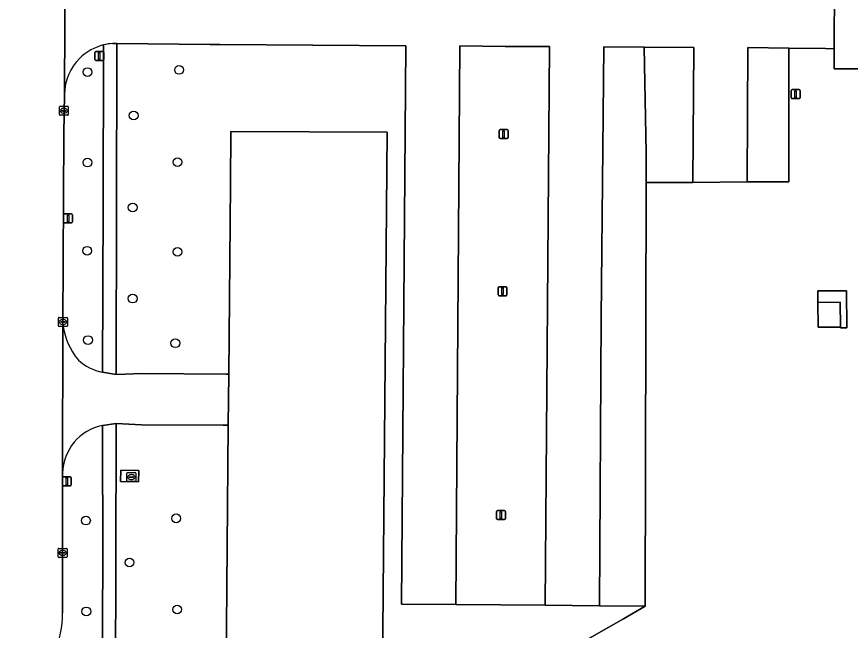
# Model space of a CAD drawing. Extents: x 161477 to 163040, y 383680 to 384871.
# Drawn here: x 162512.5 to 162605.6, y 384194.6 to 384263.1 of the extents above; entities that cross this region are included whole.
import ezdxf

# ---------------------------------------------------------------- set-up
doc = ezdxf.new("R2010")
doc.units = 0
for name, color, linetype in [('IMGEO_Berm_groen', 7, 'Continuous'), ('IMGEO_Boom', 7, 'Continuous'), ('IMGEO_Gemengd_bos', 7, 'Continuous'), ('IMGEO_Groenvoorziening', 7, 'Continuous'), ('IMGEO_Kolk', 7, 'Continuous'), ('IMGEO_Lichtmast', 7, 'Continuous'), ('IMGEO_Pand', 7, 'Continuous'), ('IMGEO_Parkeervlak_onverhard', 7, 'Continuous'), ('IMGEO_Parkeervlak_open', 7, 'Continuous'), ('IMGEO_Rijbaan_lokaal_open', 7, 'Continuous'), ('IMGEO_Rioolput', 7, 'Continuous'), ('IMGEO_Verkeersbordpaal', 7, 'Continuous'), ('IMGEO_Voetpad_gesloten', 7, 'Continuous'), ('IMGEO_Voetpad_open', 7, 'Continuous')]:
    doc.layers.add(name, color=color, linetype=linetype)

msp = doc.modelspace()

# ---------------------------------------------------------------- linework, layer by layer
at = {"layer": 'IMGEO_Berm_groen'}
for points in [[(162522.158, 384242.244), (162522.19, 384259.039), (162522.192, 384259.947)], [(162517.817, 384254.432), (162517.736, 384250), (162517.643, 384228.801)], [(162522.08, 384223.402), (162522.158, 384242.244)], [(162513.972, 384188.66), (162514.172, 384188.406), (162514.524, 384187.958), (162522.029, 384190.584), (162522.09, 384202.029), (162522.067, 384217.462)], [(162517.609, 384212.133), (162517.609, 384212.072), (162517.608, 384211.607), (162517.61, 384203.246), (162517.584, 384196.527)]]:
    msp.add_lwpolyline(points, dxfattribs=at)
for centre, radius, start, end in [((162523.577, 384254.364), 5.752, 103.92926, 134.76584), ((162523.584, 384254.349), 5.768, 134.71552, 179.18034), ((162525.03, 384229.582), 7.428, 186.03807, 220.41053), ((162523.077, 384228.744), 5.434, 227.04052, 259.42357), ((162523.148, 384212.029), 5.54, 101.24906, 178.92229), ((162507.705, 384196.3), 9.882, 309.36196, 1.3152)]:
    msp.add_arc(centre, radius, start, end, dxfattribs=at)
at = {"layer": 'IMGEO_Boom'}
for centre in [(162520.4, 384256.91), (162530.62, 384257.15), (162525.55, 384252.07), (162520.38, 384246.81), (162530.44, 384246.85), (162525.44, 384241.8), (162520.36, 384236.97), (162530.45, 384236.85), (162525.44, 384231.63), (162520.45, 384227), (162530.2, 384226.64), (162530.29, 384207.1), (162520.22, 384206.85), (162525.08, 384202.17), (162520.26, 384196.71), (162530.41, 384196.93)]:
    msp.add_circle(centre, 0.489, dxfattribs=at)
at = {"layer": 'IMGEO_Gemengd_bos'}
msp.add_lwpolyline([(162666.431, 384331.282), (162666.378, 384312.603), (162666.394, 384301.805), (162666.396, 384301.622), (162671.192, 384301.614), (162671.187, 384284.589), (162671.182, 384269.766), (162671.095, 384268.01), (162671.07, 384262.718), (162666.439, 384262.735), (162666.565, 384257.078), (162658.544, 384257.091), (162609.921, 384257.281), (162603.804, 384257.287), (162603.808, 384259.515), (162602.839, 384259.528), (162598.723, 384259.582), (162598.723, 384244.643), (162594.089, 384244.643), (162588.029, 384244.604), (162582.785, 384244.57), (162582.673, 384197.288), (162580.255, 384195.883), (162550.32, 384178.867)], dxfattribs=at)
msp.add_lwpolyline([(162601.984, 384231.209), (162601.958, 384232.491), (162602.358, 384232.491), (162604.47, 384232.493), (162605.17, 384232.494), (162605.227, 384228.358), (162604.497, 384228.352), (162604.496, 384228.452), (162602.005, 384228.447)], close=True, dxfattribs=at)
at = {"layer": 'IMGEO_Groenvoorziening'}
for points in [[(162550.32, 384178.867), (162580.255, 384195.883), (162582.673, 384197.288), (162577.573, 384197.336), (162571.504, 384197.393), (162561.53, 384197.485), (162555.461, 384197.534), (162555.862, 384250.189), (162555.935, 384259.853), (162535.184, 384259.992), (162534.106, 384260.002), (162523.669, 384260.1), (162523.667, 384258.814), (162523.643, 384242.198), (162523.585, 384223.157), (162526.453, 384223.268), (162535.869, 384223.188), (162536.164, 384223.185), (162536.348, 384244.371), (162536.399, 384250.287), (162553.876, 384250.204), (162553.358, 384190.255)], [(162535.881, 384190.406), (162536.115, 384217.507), (162535.542, 384217.509), (162526.432, 384217.54), (162523.593, 384217.697), (162523.575, 384202.119), (162523.511, 384189.524)]]:
    msp.add_lwpolyline(points, dxfattribs=at)
msp.add_lwpolyline([(162524.09, 384211.2), (162524.108, 384212.48), (162526.112, 384212.452), (162526.094, 384211.172)], close=True, dxfattribs=at)
at = {"layer": 'IMGEO_Kolk'}
for p, q in [((162517.247, 384252.164), (162517.247, 384253.016)), ((162517.322, 384253.09), (162518.174, 384253.09)), ((162518.248, 384253.016), (162518.248, 384252.164)), ((162518.174, 384252.09), (162517.322, 384252.09)), ((162517.506, 384252.584), (162517.506, 384252.596)), ((162517.944, 384252.547), (162517.546, 384252.547)), ((162517.549, 384252.633), (162517.947, 384252.633)), ((162517.758, 384252.31), (162517.733, 384252.31)), ((162517.735, 384252.87), (162517.76, 384252.87)), ((162517.99, 384252.596), (162517.99, 384252.584)), ((162517.143, 384228.598), (162517.143, 384229.45)), ((162517.218, 384229.524), (162518.07, 384229.524)), ((162517.402, 384229.018), (162517.402, 384229.03)), ((162517.84, 384228.981), (162517.442, 384228.981)), ((162517.445, 384229.067), (162517.843, 384229.067)), ((162517.631, 384229.304), (162517.656, 384229.304)), ((162517.886, 384229.03), (162517.886, 384229.018)), ((162518.144, 384229.45), (162518.144, 384228.598)), ((162518.07, 384228.524), (162517.218, 384228.524)), ((162517.654, 384228.744), (162517.629, 384228.744)), ((162517.109, 384202.819), (162517.109, 384203.671)), ((162517.184, 384203.745), (162518.036, 384203.745)), ((162518.11, 384203.671), (162518.11, 384202.819)), ((162518.036, 384202.745), (162517.184, 384202.745)), ((162517.368, 384203.239), (162517.368, 384203.251)), ((162517.806, 384203.202), (162517.408, 384203.202)), ((162517.411, 384203.288), (162517.809, 384203.288)), ((162517.62, 384202.965), (162517.595, 384202.965)), ((162517.597, 384203.525), (162517.622, 384203.525)), ((162517.852, 384203.251), (162517.852, 384203.239))]:
    msp.add_line(p, q, dxfattribs=at)
for points in [[(162517.247, 384252.164), (162517.247, 384253.016)], [(162517.322, 384253.09), (162518.174, 384253.09)], [(162518.248, 384253.016), (162518.248, 384252.164)], [(162518.174, 384252.09), (162517.322, 384252.09)], [(162517.143, 384228.598), (162517.143, 384229.45)], [(162517.218, 384229.524), (162518.07, 384229.524)], [(162518.144, 384229.45), (162518.144, 384228.598)], [(162518.07, 384228.524), (162517.218, 384228.524)], [(162517.109, 384202.819), (162517.109, 384203.671)], [(162517.184, 384203.745), (162518.036, 384203.745)], [(162518.11, 384203.671), (162518.11, 384202.819)], [(162518.036, 384202.745), (162517.184, 384202.745)]]:
    msp.add_lwpolyline(points, dxfattribs=at)
for centre, radius, start, end in [((162517.324, 384253.014), 0.0765, 91.55205, 178.44795), ((162517.324, 384253.014), 0.0765, 91.55205, 178.44795), ((162518.172, 384253.014), 0.0765, 1.55205, 88.44795), ((162518.172, 384253.014), 0.0765, 1.55205, 88.44795), ((162517.324, 384252.166), 0.0765, 181.55205, 268.44795), ((162517.324, 384252.166), 0.0765, 181.55205, 268.44795), ((162517.546, 384252.593), 0.0403, 85.87752, 175.75265), ((162517.543, 384252.583), 0.0366, 178.93798, 274.71019), ((162517.947, 384252.59), 0.043, 264.86636, 352.45326), ((162517.951, 384252.595), 0.0386, 1.73085, 96.63898), ((162518.172, 384252.166), 0.0765, 271.55205, 358.44795), ((162518.172, 384252.166), 0.0765, 271.55205, 358.44795), ((162517.22, 384229.448), 0.0765, 91.55205, 178.44795), ((162517.22, 384229.448), 0.0765, 91.55205, 178.44795), ((162517.442, 384229.027), 0.0403, 85.87752, 175.75265), ((162517.439, 384229.017), 0.0366, 178.93798, 274.71019), ((162517.843, 384229.024), 0.043, 264.86636, 352.45326), ((162517.847, 384229.029), 0.0386, 1.73085, 96.63898), ((162518.068, 384229.448), 0.0765, 1.55205, 88.44795), ((162518.068, 384229.448), 0.0765, 1.55205, 88.44795), ((162517.22, 384228.6), 0.0765, 181.55205, 268.44795), ((162517.22, 384228.6), 0.0765, 181.55205, 268.44795), ((162518.068, 384228.6), 0.0765, 271.55205, 358.44795), ((162518.068, 384228.6), 0.0765, 271.55205, 358.44795), ((162517.186, 384203.669), 0.0765, 91.55205, 178.44795), ((162517.186, 384203.669), 0.0765, 91.55205, 178.44795), ((162518.034, 384203.669), 0.0765, 1.55205, 88.44795), ((162518.034, 384203.669), 0.0765, 1.55205, 88.44795), ((162517.186, 384202.821), 0.0765, 181.55205, 268.44795), ((162517.186, 384202.821), 0.0765, 181.55205, 268.44795), ((162517.408, 384203.248), 0.0403, 85.87752, 175.75265), ((162517.405, 384203.238), 0.0366, 178.93798, 274.71019), ((162517.809, 384203.245), 0.043, 264.86636, 352.45326), ((162517.813, 384203.25), 0.0386, 1.73085, 96.63898), ((162518.034, 384202.821), 0.0765, 271.55205, 358.44795), ((162518.034, 384202.821), 0.0765, 271.55205, 358.44795)]:
    msp.add_arc(centre, radius, start, end, dxfattribs=at)
for centre, major_axis, ratio, start_param, end_param in [((162517.734, 384252.59), (-0.387, 0.002), 0.722429, 4.712389, 7.853982), ((162517.759, 384252.59), (-0.39, 0.002), 0.717154, 1.570796, 4.712389), ((162517.63, 384229.024), (-0.387, 0.002), 0.722429, 4.712389, 7.853982), ((162517.655, 384229.024), (-0.39, 0.002), 0.717154, 1.570796, 4.712389), ((162517.596, 384203.245), (-0.387, 0.002), 0.722429, 4.712389, 7.853982), ((162517.621, 384203.245), (-0.39, 0.002), 0.717154, 1.570796, 4.712389)]:
    msp.add_ellipse(centre, major_axis=major_axis, ratio=ratio, start_param=start_param, end_param=end_param, dxfattribs=at)
at = {"layer": 'IMGEO_Lichtmast'}
for p, q in [((162599.095, 384254.95), (162599.885, 384254.95)), ((162599.885, 384254.95), (162599.095, 384254.95)), ((162598.995, 384254.05), (162598.995, 384254.85)), ((162598.995, 384254.85), (162598.995, 384254.05)), ((162599.885, 384253.95), (162599.095, 384253.95)), ((162599.095, 384253.95), (162599.885, 384253.95)), ((162599.985, 384254.85), (162599.985, 384254.05)), ((162599.985, 384254.05), (162599.985, 384254.85)), ((162566.375, 384249.59), (162566.375, 384250.39)), ((162566.375, 384250.39), (162566.375, 384249.59)), ((162566.475, 384250.49), (162567.265, 384250.49)), ((162567.265, 384250.49), (162566.475, 384250.49)), ((162567.365, 384250.39), (162567.365, 384249.59)), ((162567.365, 384249.59), (162567.365, 384250.39)), ((162567.265, 384249.49), (162566.475, 384249.49)), ((162566.475, 384249.49), (162567.265, 384249.49)), ((162517.725, 384240.18), (162517.725, 384240.98)), ((162517.725, 384240.98), (162517.725, 384240.18)), ((162517.825, 384241.08), (162518.615, 384241.08)), ((162518.615, 384241.08), (162517.825, 384241.08)), ((162518.715, 384240.98), (162518.715, 384240.18)), ((162518.715, 384240.18), (162518.715, 384240.98)), ((162518.615, 384240.08), (162517.825, 384240.08)), ((162517.825, 384240.08), (162518.615, 384240.08)), ((162566.255, 384232.05), (162566.255, 384232.85)), ((162566.255, 384232.85), (162566.255, 384232.05)), ((162566.355, 384232.95), (162567.145, 384232.95)), ((162567.145, 384232.95), (162566.355, 384232.95)), ((162567.245, 384232.85), (162567.245, 384232.05)), ((162567.245, 384232.05), (162567.245, 384232.85)), ((162567.145, 384231.95), (162566.355, 384231.95)), ((162566.355, 384231.95), (162567.145, 384231.95)), ((162517.595, 384210.83), (162517.595, 384211.63)), ((162517.595, 384211.63), (162517.595, 384210.83)), ((162517.695, 384211.73), (162518.485, 384211.73)), ((162518.485, 384211.73), (162517.695, 384211.73)), ((162518.585, 384211.63), (162518.585, 384210.83)), ((162518.585, 384210.83), (162518.585, 384211.63)), ((162518.485, 384210.73), (162517.695, 384210.73)), ((162517.695, 384210.73), (162518.485, 384210.73)), ((162566.085, 384207.06), (162566.085, 384207.86)), ((162566.085, 384207.86), (162566.085, 384207.06)), ((162566.185, 384207.96), (162566.975, 384207.96)), ((162566.975, 384207.96), (162566.185, 384207.96)), ((162567.075, 384207.86), (162567.075, 384207.06)), ((162567.075, 384207.06), (162567.075, 384207.86)), ((162566.975, 384206.96), (162566.185, 384206.96)), ((162566.185, 384206.96), (162566.975, 384206.96))]:
    msp.add_line(p, q, dxfattribs=at)
for points in [[(162599.415, 384254.825), (162599.565, 384254.825), (162599.565, 384254.075), (162599.415, 384254.075), (162599.415, 384254.825)], [(162566.795, 384250.365), (162566.945, 384250.365), (162566.945, 384249.615), (162566.795, 384249.615), (162566.795, 384250.365)], [(162518.145, 384240.955), (162518.295, 384240.955), (162518.295, 384240.205), (162518.145, 384240.205), (162518.145, 384240.955)], [(162566.675, 384232.825), (162566.825, 384232.825), (162566.825, 384232.075), (162566.675, 384232.075), (162566.675, 384232.825)], [(162518.015, 384211.605), (162518.165, 384211.605), (162518.165, 384210.855), (162518.015, 384210.855), (162518.015, 384211.605)], [(162566.505, 384207.835), (162566.655, 384207.835), (162566.655, 384207.085), (162566.505, 384207.085), (162566.505, 384207.835)]]:
    msp.add_lwpolyline(points, dxfattribs=at)
for centre, start, end in [((162599.095, 384254.85), 90, 180), ((162599.095, 384254.85), 90, 180), ((162599.885, 384254.85), 0, 90), ((162599.885, 384254.85), 360, 90), ((162599.095, 384254.05), 180, 270), ((162599.095, 384254.05), 180, 270), ((162599.885, 384254.05), 270, 0), ((162599.885, 384254.05), 270, 0), ((162566.475, 384250.39), 90, 180), ((162566.475, 384250.39), 90, 180), ((162567.265, 384250.39), 0, 90), ((162567.265, 384250.39), 360, 90), ((162566.475, 384249.59), 180, 270), ((162566.475, 384249.59), 180, 270), ((162567.265, 384249.59), 270, 0), ((162567.265, 384249.59), 270, 0), ((162517.825, 384240.98), 90, 180), ((162517.825, 384240.98), 90, 180), ((162518.615, 384240.98), 0, 90), ((162518.615, 384240.98), 360, 90), ((162517.825, 384240.18), 180, 270), ((162517.825, 384240.18), 180, 270), ((162518.615, 384240.18), 270, 0), ((162518.615, 384240.18), 270, 0), ((162566.355, 384232.85), 90, 180), ((162566.355, 384232.85), 90, 180), ((162567.145, 384232.85), 0, 90), ((162567.145, 384232.85), 360, 90), ((162566.355, 384232.05), 180, 270), ((162566.355, 384232.05), 180, 270), ((162567.145, 384232.05), 270, 0), ((162567.145, 384232.05), 270, 0), ((162517.695, 384211.63), 90, 180), ((162517.695, 384211.63), 90, 180), ((162518.485, 384211.63), 0, 90), ((162518.485, 384211.63), 360, 90), ((162517.695, 384210.83), 180, 270), ((162517.695, 384210.83), 180, 270), ((162518.485, 384210.83), 270, 0), ((162518.485, 384210.83), 270, 0), ((162566.185, 384207.86), 90, 180), ((162566.185, 384207.86), 90, 180), ((162566.975, 384207.86), 0, 90), ((162566.975, 384207.86), 360, 90), ((162566.185, 384207.06), 180, 270), ((162566.185, 384207.06), 180, 270), ((162566.975, 384207.06), 270, 0), ((162566.975, 384207.06), 270, 0)]:
    msp.add_arc(centre, 0.1, start, end, dxfattribs=at)
at = {"layer": 'IMGEO_Pand'}
msp.add_lwpolyline([(162553.876, 384250.204), (162536.399, 384250.287), (162536.348, 384244.371), (162536.164, 384223.185), (162536.115, 384217.507), (162535.881, 384190.406), (162553.358, 384190.255)], close=True, dxfattribs=at)
at = {"layer": 'IMGEO_Parkeervlak_onverhard'}
for points in [[(162588.115, 384259.647), (162582.58, 384259.684), (162582.793, 384247.904), (162582.785, 384244.57), (162588.029, 384244.604)], [(162598.723, 384259.582), (162594.158, 384259.641), (162594.089, 384244.643), (162598.723, 384244.643)]]:
    msp.add_lwpolyline(points, close=True, dxfattribs=at)
at = {"layer": 'IMGEO_Parkeervlak_open'}
for points in [[(162561.53, 384197.485), (162571.504, 384197.393), (162571.985, 384259.758), (162567.034, 384259.785), (162561.989, 384259.828)], [(162582.785, 384244.57), (162582.793, 384247.904), (162582.58, 384259.684), (162578.054, 384259.715), (162577.783, 384229.484), (162577.573, 384197.336), (162582.673, 384197.288)]]:
    msp.add_lwpolyline(points, close=True, dxfattribs=at)
at = {"layer": 'IMGEO_Rijbaan_lokaal_open'}
for points in [[(162517.584, 384196.527), (162517.61, 384203.246), (162517.608, 384211.607), (162517.609, 384212.072), (162517.609, 384212.133), (162517.643, 384228.801), (162517.736, 384250), (162517.817, 384254.432), (162517.892, 384270.515), (162517.93, 384292.385), (162517.965, 384296.632), (162518.018, 384316.156), (162518.081, 384332.698), (162518.115, 384333.498)], [(162603.958, 384333), (162603.928, 384311.257), (162603.928, 384311.243), (162603.926, 384310.806), (162603.927, 384308.845), (162603.938, 384301.574), (162603.923, 384300.777), (162603.918, 384295.773), (162603.908, 384295.694), (162603.826, 384268.822), (162603.822, 384266.777), (162603.808, 384259.515), (162603.804, 384257.287), (162609.921, 384257.281)], [(162517.892, 384270.515), (162517.817, 384254.432)], [(162523.179, 384260.104), (162523.669, 384260.1), (162534.106, 384260.002), (162535.184, 384259.992), (162555.935, 384259.853), (162555.862, 384250.189), (162555.461, 384197.534), (162561.53, 384197.485), (162561.989, 384259.828), (162567.034, 384259.785), (162571.985, 384259.758), (162571.504, 384197.393), (162577.573, 384197.336), (162577.783, 384229.484), (162578.054, 384259.715), (162582.58, 384259.684), (162588.115, 384259.647), (162588.029, 384244.604), (162594.089, 384244.643), (162594.158, 384259.641), (162598.723, 384259.582), (162602.839, 384259.528), (162603.808, 384259.515), (162603.822, 384266.777)], [(162517.643, 384228.801), (162517.609, 384212.133)], [(162536.164, 384223.185), (162535.869, 384223.188), (162526.453, 384223.268), (162523.585, 384223.157), (162522.08, 384223.402)], [(162522.067, 384217.462), (162523.593, 384217.697), (162526.432, 384217.54), (162535.542, 384217.509), (162536.115, 384217.507), (162536.164, 384223.185)]]:
    msp.add_lwpolyline(points, dxfattribs=at)
for centre, radius, start, end in [((162523.577, 384254.364), 5.752, 103.92926, 134.76584), ((162523.569, 384254.474), 5.644, 93.95861, 104.11778), ((162523.584, 384254.349), 5.768, 134.71552, 179.18034), ((162525.03, 384229.582), 7.428, 186.03807, 220.41053), ((162523.077, 384228.744), 5.434, 227.04052, 259.42357), ((162523.148, 384212.029), 5.54, 101.24906, 178.92229), ((162507.705, 384196.3), 9.882, 309.36196, 1.3152)]:
    msp.add_arc(centre, radius, start, end, dxfattribs=at)
at = {"layer": 'IMGEO_Rioolput'}
for p, q in [((162524.799, 384211.274), (162524.799, 384212.126)), ((162524.874, 384212.2), (162525.726, 384212.2)), ((162525.8, 384212.126), (162525.8, 384211.274)), ((162525.726, 384211.2), (162524.874, 384211.2)), ((162525.058, 384211.694), (162525.058, 384211.706)), ((162525.496, 384211.657), (162525.098, 384211.657)), ((162525.101, 384211.743), (162525.499, 384211.743)), ((162525.31, 384211.42), (162525.285, 384211.42)), ((162525.287, 384211.98), (162525.312, 384211.98)), ((162525.542, 384211.706), (162525.542, 384211.694))]:
    msp.add_line(p, q, dxfattribs=at)
for points in [[(162524.799, 384211.274), (162524.799, 384212.126)], [(162524.874, 384212.2), (162525.726, 384212.2)], [(162525.8, 384212.126), (162525.8, 384211.274)], [(162525.726, 384211.2), (162524.874, 384211.2)]]:
    msp.add_lwpolyline(points, dxfattribs=at)
for centre, radius, start, end in [((162524.876, 384212.124), 0.0765, 91.55205, 178.44795), ((162524.876, 384212.124), 0.0765, 91.55205, 178.44795), ((162525.724, 384212.124), 0.0765, 1.55205, 88.44795), ((162525.724, 384212.124), 0.0765, 1.55205, 88.44795), ((162524.876, 384211.276), 0.0765, 181.55205, 268.44795), ((162524.876, 384211.276), 0.0765, 181.55205, 268.44795), ((162525.098, 384211.703), 0.0403, 85.87752, 175.75265), ((162525.095, 384211.693), 0.0366, 178.93798, 274.71019), ((162525.499, 384211.7), 0.043, 264.86636, 352.45326), ((162525.503, 384211.705), 0.0386, 1.73085, 96.63898), ((162525.724, 384211.276), 0.0765, 271.55205, 358.44795), ((162525.724, 384211.276), 0.0765, 271.55205, 358.44795)]:
    msp.add_arc(centre, radius, start, end, dxfattribs=at)
for centre, major_axis, ratio, start_param, end_param in [((162525.286, 384211.7), (-0.387, 0.002), 0.722429, 4.712389, 7.853982), ((162525.311, 384211.7), (-0.39, 0.002), 0.717154, 1.570796, 4.712389)]:
    msp.add_ellipse(centre, major_axis=major_axis, ratio=ratio, start_param=start_param, end_param=end_param, dxfattribs=at)
at = {"layer": 'IMGEO_Verkeersbordpaal'}
for p, q in [((162521.215, 384258.309), (162521.215, 384259.109)), ((162521.215, 384259.109), (162521.215, 384258.309)), ((162521.315, 384259.209), (162522.105, 384259.209)), ((162522.105, 384259.209), (162521.315, 384259.209)), ((162522.205, 384259.109), (162522.205, 384258.309)), ((162522.205, 384258.309), (162522.205, 384259.109)), ((162522.105, 384258.209), (162521.315, 384258.209)), ((162521.315, 384258.209), (162522.105, 384258.209))]:
    msp.add_line(p, q, dxfattribs=at)
msp.add_lwpolyline([(162521.635, 384259.084), (162521.785, 384259.084), (162521.785, 384258.334), (162521.635, 384258.334), (162521.635, 384259.084)], dxfattribs=at)
for centre, start, end in [((162521.315, 384259.109), 90, 180), ((162521.315, 384259.109), 90, 180), ((162522.105, 384259.109), 0, 90), ((162522.105, 384259.109), 360, 90), ((162521.315, 384258.309), 180, 270), ((162521.315, 384258.309), 180, 270), ((162522.105, 384258.309), 270, 0), ((162522.105, 384258.309), 270, 0)]:
    msp.add_arc(centre, 0.1, start, end, dxfattribs=at)
at = {"layer": 'IMGEO_Voetpad_gesloten'}
for points in [[(162605.17, 384232.494), (162604.47, 384232.493), (162602.358, 384232.491), (162601.958, 384232.491), (162601.984, 384231.209), (162604.475, 384231.214), (162604.496, 384228.452), (162604.497, 384228.352), (162605.227, 384228.358)], [(162604.475, 384231.214), (162601.984, 384231.209), (162602.005, 384228.447), (162604.496, 384228.452)], [(162526.112, 384212.452), (162524.108, 384212.48), (162524.09, 384211.2), (162526.094, 384211.172)]]:
    msp.add_lwpolyline(points, close=True, dxfattribs=at)
at = {"layer": 'IMGEO_Voetpad_open'}
for points in [[(162522.192, 384259.947), (162522.19, 384259.039), (162522.158, 384242.244), (162522.08, 384223.402), (162523.585, 384223.157), (162523.643, 384242.198)], [(162523.643, 384242.198), (162523.667, 384258.814), (162523.669, 384260.1), (162523.179, 384260.104)], [(162510.101, 384186.704), (162510.113, 384184.94), (162510.422, 384185.025), (162511.496, 384185.319), (162512.83, 384185.778), (162523.511, 384189.524), (162523.575, 384202.119), (162523.593, 384217.697)], [(162523.593, 384217.697), (162522.067, 384217.462), (162522.09, 384202.029), (162522.029, 384190.584), (162514.524, 384187.958), (162514.172, 384188.406), (162513.972, 384188.66)]]:
    msp.add_lwpolyline(points, dxfattribs=at)
msp.add_arc((162523.569, 384254.474), 5.644, 93.95861, 104.11778, dxfattribs=at)

doc.saveas('drawing.dxf')
